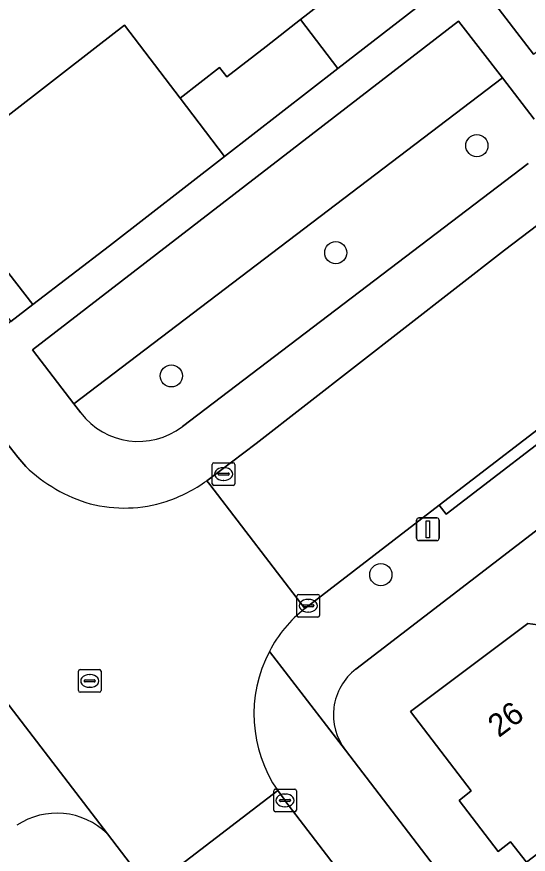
# Model space of a CAD drawing. Extents: x 159352 to 160617, y 385888 to 387323.
# Drawn here: x 159922.94 to 159945.48, y 386630 to 386666.92 of the extents above; entities that cross this region are included whole.
import ezdxf

# ---------------------------------------------------------------- set-up
doc = ezdxf.new("R2010")
doc.units = 0
for name, color, linetype in [('IMGEO_Boom', 7, 'Continuous'), ('IMGEO_Erf', 7, 'Continuous'), ('IMGEO_Groenvoorziening', 7, 'Continuous'), ('IMGEO_Kolk', 7, 'Continuous'), ('IMGEO_Lichtmast', 7, 'Continuous'), ('IMGEO_Pand', 7, 'Continuous'), ('IMGEO_Pand_nummerreeks', 7, 'Continuous'), ('IMGEO_Rijbaan_lokaal_open', 7, 'Continuous'), ('IMGEO_Rioolput', 7, 'Continuous'), ('IMGEO_Voetpad_open', 7, 'Continuous')]:
    doc.layers.add(name, color=color, linetype=linetype)

msp = doc.modelspace()

# ---------------------------------------------------------------- linework, layer by layer
at = {"layer": 'IMGEO_Boom'}
for centre in [(159943.214, 386661.235), (159936.996, 386656.516), (159929.749, 386651.085), (159938.983, 386642.32)]:
    msp.add_circle(centre, 0.489, dxfattribs=at)
at = {"layer": 'IMGEO_Erf'}
for points in [[(160000, 386644.604), (160007.623, 386650.457), (160015.231, 386640.426), (160015.782, 386639.699), (160017.39, 386640.963), (160006.78, 386654.871), (160003.382, 386659.325), (160000, 386663.753), (159989.185, 386677.602), (159937.885, 386638.154)], [(159909.283, 386671.006), (159920.557, 386656.259), (159922.682, 386653.48), (159923.652, 386654.227), (159919.2, 386659.963), (159922.557, 386662.57), (159926.507, 386665.637), (159927.686, 386666.552), (159930.137, 386663.332), (159931.873, 386664.68), (159932.193, 386664.268), (159933.922, 386665.61), (159935.447, 386666.794), (159940.442, 386670.672), (159945.436, 386674.549)], [(159953.335, 386628.585), (159949.885, 386633.073), (159945.395, 386629.643), (159944.701, 386630.546), (159944.149, 386630.114), (159942.432, 386632.367), (159942.969, 386632.798), (159940.288, 386636.295), (159945.462, 386640.172), (159946.334, 386640.052), (159947.257, 386638.84), (159949.671, 386640.672), (159952.07, 386642.492), (159951.094, 386643.695), (159951.174, 386644.639), (159956.187, 386648.474), (159961.147, 386652.268), (159962.048, 386652.112), (159962.981, 386650.88), (159965.347, 386652.681), (159967.752, 386654.512), (159966.819, 386655.753), (159966.916, 386656.691), (159971.915, 386660.518)], [(159937.429, 386634.583), (159958.24, 386607.374), (159976.527, 386621.358), (159979.779, 386620.834), (159993.835, 386631.612), (159991.763, 386638.279), (160000, 386644.604)]]:
    msp.add_lwpolyline(points, dxfattribs=at)
msp.add_arc((159939.424, 386636.143), 2.532, 127.4238, 218.0222, dxfattribs=at)
at = {"layer": 'IMGEO_Groenvoorziening'}
for points in [[(159945.704, 386665.267), (159961.733, 386677.473), (159959.929, 386679.87), (159943.753, 386667.831)], [(159925.457, 386649.849), (159944.338, 386664.227), (159942.41, 386666.726), (159923.635, 386652.233)]]:
    msp.add_lwpolyline(points, close=True, dxfattribs=at)
for points in [[(159945.743, 386662.405), (159944.338, 386664.227), (159925.457, 386649.849), (159925.759, 386649.454)], [(159930.238, 386648.85), (159945.478, 386660.45)]]:
    msp.add_lwpolyline(points, dxfattribs=at)
msp.add_arc((159928.301, 386651.397), 3.2, 217.3933, 307.2465, dxfattribs=at)
at = {"layer": 'IMGEO_Kolk'}
for p, q in [((159931.628, 386647.258), (159932.48, 386647.258)), ((159931.553, 386646.332), (159931.553, 386647.184)), ((159932.041, 386647.038), (159932.066, 386647.038)), ((159932.554, 386647.184), (159932.554, 386646.332)), ((159931.812, 386646.752), (159931.812, 386646.764)), ((159932.25, 386646.715), (159931.852, 386646.715)), ((159931.855, 386646.801), (159932.253, 386646.801)), ((159932.064, 386646.478), (159932.039, 386646.478)), ((159932.296, 386646.764), (159932.296, 386646.752)), ((159932.48, 386646.258), (159931.628, 386646.258)), ((159935.284, 386640.524), (159935.284, 386641.376)), ((159935.359, 386641.45), (159936.211, 386641.45)), ((159936.285, 386641.376), (159936.285, 386640.524)), ((159935.543, 386640.944), (159935.543, 386640.956)), ((159935.586, 386640.993), (159935.984, 386640.993)), ((159935.772, 386641.23), (159935.797, 386641.23)), ((159936.027, 386640.956), (159936.027, 386640.944)), ((159935.981, 386640.907), (159935.583, 386640.907)), ((159935.795, 386640.67), (159935.77, 386640.67)), ((159936.211, 386640.45), (159935.359, 386640.45)), ((159934.335, 386632.868), (159935.187, 386632.868)), ((159934.26, 386631.942), (159934.26, 386632.794)), ((159934.748, 386632.648), (159934.773, 386632.648)), ((159935.261, 386632.794), (159935.261, 386631.942)), ((159934.519, 386632.362), (159934.519, 386632.374)), ((159934.957, 386632.325), (159934.559, 386632.325)), ((159934.562, 386632.411), (159934.96, 386632.411)), ((159934.771, 386632.088), (159934.746, 386632.088)), ((159935.003, 386632.374), (159935.003, 386632.362)), ((159935.187, 386631.868), (159934.335, 386631.868))]:
    msp.add_line(p, q, dxfattribs=at)
for points in [[(159931.628, 386647.258), (159932.48, 386647.258)], [(159931.553, 386646.332), (159931.553, 386647.184)], [(159932.554, 386647.184), (159932.554, 386646.332)], [(159932.48, 386646.258), (159931.628, 386646.258)], [(159935.284, 386640.524), (159935.284, 386641.376)], [(159935.359, 386641.45), (159936.211, 386641.45)], [(159936.285, 386641.376), (159936.285, 386640.524)], [(159936.211, 386640.45), (159935.359, 386640.45)], [(159934.335, 386632.868), (159935.187, 386632.868)], [(159934.26, 386631.942), (159934.26, 386632.794)], [(159935.261, 386632.794), (159935.261, 386631.942)], [(159935.187, 386631.868), (159934.335, 386631.868)]]:
    msp.add_lwpolyline(points, dxfattribs=at)
for centre, radius, start, end in [((159931.63, 386647.182), 0.0765, 91.552, 178.448), ((159931.63, 386647.182), 0.0765, 91.552, 178.448), ((159932.478, 386647.182), 0.0765, 1.552, 88.448), ((159932.478, 386647.182), 0.0765, 1.552, 88.448), ((159931.852, 386646.761), 0.0403, 85.8775, 175.7526), ((159931.849, 386646.751), 0.0366, 178.938, 274.7102), ((159932.253, 386646.758), 0.043, 264.8664, 352.4533), ((159932.257, 386646.763), 0.0386, 1.7309, 96.639), ((159931.63, 386646.334), 0.0765, 181.552, 268.448), ((159931.63, 386646.334), 0.0765, 181.552, 268.448), ((159932.478, 386646.334), 0.0765, 271.552, 358.448), ((159932.478, 386646.334), 0.0765, 271.552, 358.448), ((159935.361, 386641.374), 0.0765, 91.552, 178.448), ((159935.361, 386641.374), 0.0765, 91.552, 178.448), ((159936.209, 386641.374), 0.0765, 1.552, 88.448), ((159936.209, 386641.374), 0.0765, 1.552, 88.448), ((159935.583, 386640.953), 0.0403, 85.8775, 175.7526), ((159935.58, 386640.943), 0.0366, 178.938, 274.7102), ((159935.984, 386640.95), 0.043, 264.8664, 352.4533), ((159935.988, 386640.955), 0.0386, 1.7309, 96.639), ((159935.361, 386640.526), 0.0765, 181.552, 268.448), ((159935.361, 386640.526), 0.0765, 181.552, 268.448), ((159936.209, 386640.526), 0.0765, 271.552, 358.448), ((159936.209, 386640.526), 0.0765, 271.552, 358.448), ((159934.337, 386632.792), 0.0765, 91.552, 178.448), ((159934.337, 386632.792), 0.0765, 91.552, 178.448), ((159935.185, 386632.792), 0.0765, 1.552, 88.448), ((159935.185, 386632.792), 0.0765, 1.552, 88.448), ((159934.559, 386632.371), 0.0403, 85.8775, 175.7526), ((159934.556, 386632.361), 0.0366, 178.938, 274.7102), ((159934.96, 386632.368), 0.043, 264.8664, 352.4533), ((159934.964, 386632.373), 0.0386, 1.7309, 96.639), ((159934.337, 386631.944), 0.0765, 181.552, 268.448), ((159934.337, 386631.944), 0.0765, 181.552, 268.448), ((159935.185, 386631.944), 0.0765, 271.552, 358.448), ((159935.185, 386631.944), 0.0765, 271.552, 358.448)]:
    msp.add_arc(centre, radius, start, end, dxfattribs=at)
for centre, major_axis, ratio, start_param, end_param in [((159932.04, 386646.758), (-0.387, 0.002), 0.722429, 4.712389, 7.853982), ((159932.065, 386646.758), (-0.39, 0.002), 0.717154, 1.570796, 4.712389), ((159935.771, 386640.95), (-0.387, 0.002), 0.722429, 4.712389, 7.853982), ((159935.796, 386640.95), (-0.39, 0.002), 0.717154, 1.570796, 4.712389), ((159934.747, 386632.368), (-0.387, 0.002), 0.722429, 4.712389, 7.853982), ((159934.772, 386632.368), (-0.39, 0.002), 0.717154, 1.570796, 4.712389)]:
    msp.add_ellipse(centre, major_axis=major_axis, ratio=ratio, start_param=start_param, end_param=end_param, dxfattribs=at)
at = {"layer": 'IMGEO_Lichtmast'}
for p, q in [((159940.559, 386643.924), (159940.559, 386644.724)), ((159940.559, 386644.724), (159940.559, 386643.924)), ((159940.659, 386644.824), (159941.449, 386644.824)), ((159941.449, 386644.824), (159940.659, 386644.824)), ((159941.549, 386644.724), (159941.549, 386643.924)), ((159941.549, 386643.924), (159941.549, 386644.724)), ((159941.449, 386643.824), (159940.659, 386643.824)), ((159940.659, 386643.824), (159941.449, 386643.824))]:
    msp.add_line(p, q, dxfattribs=at)
msp.add_lwpolyline([(159940.979, 386644.699), (159941.129, 386644.699), (159941.129, 386643.949), (159940.979, 386643.949), (159940.979, 386644.699)], dxfattribs=at)
for centre, start, end in [((159940.659, 386644.724), 90, 180), ((159940.659, 386644.724), 90, 180), ((159941.449, 386644.724), 0, 90), ((159941.449, 386644.724), 360, 90), ((159940.659, 386643.924), 180, 270), ((159940.659, 386643.924), 180, 270), ((159941.449, 386643.924), 270, 0), ((159941.449, 386643.924), 270, 0)]:
    msp.add_arc(centre, 0.1, start, end, dxfattribs=at)
at = {"layer": 'IMGEO_Pand'}
for points in [[(159942.085, 386668.515), (159940.442, 386670.672), (159935.447, 386666.794), (159937.09, 386664.637)], [(159937.09, 386664.637), (159935.447, 386666.794), (159933.922, 386665.61), (159932.193, 386664.268), (159931.873, 386664.68), (159930.137, 386663.332), (159932.096, 386660.759)], [(159932.096, 386660.759), (159930.137, 386663.332), (159927.686, 386666.552), (159926.507, 386665.637), (159922.557, 386662.57), (159919.2, 386659.963), (159923.652, 386654.227), (159927.021, 386656.819)], [(159949.671, 386640.672), (159947.257, 386638.84), (159946.334, 386640.052), (159945.462, 386640.172), (159940.288, 386636.295), (159942.969, 386632.798), (159942.432, 386632.367), (159944.149, 386630.114), (159944.701, 386630.546), (159945.395, 386629.643), (159949.885, 386633.073), (159953.335, 386628.585), (159956.855, 386631.322)]]:
    msp.add_lwpolyline(points, close=True, dxfattribs=at)
at = {"layer": 'IMGEO_Rijbaan_lokaal_open'}
for points in [[(159978.241, 386682.323), (159963.211, 386670.876), (159963.113, 386670.875), (159962.467, 386670.338), (159961.81, 386669.845), (159961.14, 386669.368), (159950.311, 386661.097), (159944.425, 386656.632), (159933.487, 386648.102), (159931.314, 386646.465), (159931.44, 386646.292), (159935.631, 386640.825), (159935.787, 386640.953), (159941.557, 386645.388), (159947.565, 386650.005), (159957.862, 386657.918), (159963.891, 386662.552), (159972.57, 386669.222)], [(159923.331, 386647.083), (159922.978, 386647.502), (159922.5, 386648.124), (159916.962, 386643.879), (159921.386, 386638.122), (159926.93, 386630.899), (159928.787, 386628.473), (159934.436, 386632.803)], [(159931.44, 386646.292), (159931.314, 386646.465)], [(159935.631, 386640.825), (159931.44, 386646.292)]]:
    msp.add_lwpolyline(points, dxfattribs=at)
msp.add_lwpolyline([(159934.436, 386632.803), (159928.787, 386628.473), (159931.787, 386624.553), (159950.703, 386599.839), (159977.383, 386565.02), (159978.763, 386563.271), (159980.449, 386561.077), (159985.98, 386565.362), (159960.23, 386599.121), (159954.454, 386606.66), (159934.758, 386632.371), (159934.721, 386632.417)], close=True, dxfattribs=at)
for centre, radius, start, end in [((159928.136, 386652.144), 6.979, 226.4848, 253.6614), ((159927.384, 386651.91), 6.715, 288.6106, 305.8202), ((159927.677, 386651.369), 6.11, 255.7536, 287.6278), ((159939.253, 386636.241), 5.843, 128.3136, 152.4949), ((159939.347, 386636.174), 5.957, 152.3446, 214.4638)]:
    msp.add_arc(centre, radius, start, end, dxfattribs=at)
at = {"layer": 'IMGEO_Rioolput'}
for p, q in [((159925.654, 386637.211), (159925.654, 386638.063)), ((159925.729, 386638.137), (159926.581, 386638.137)), ((159926.655, 386638.063), (159926.655, 386637.211)), ((159925.913, 386637.631), (159925.913, 386637.643)), ((159925.956, 386637.68), (159926.354, 386637.68)), ((159926.142, 386637.917), (159926.167, 386637.917)), ((159926.397, 386637.643), (159926.397, 386637.631)), ((159926.351, 386637.594), (159925.953, 386637.594)), ((159926.165, 386637.357), (159926.14, 386637.357)), ((159926.581, 386637.137), (159925.729, 386637.137))]:
    msp.add_line(p, q, dxfattribs=at)
for points in [[(159925.654, 386637.211), (159925.654, 386638.063)], [(159925.729, 386638.137), (159926.581, 386638.137)], [(159926.655, 386638.063), (159926.655, 386637.211)], [(159926.581, 386637.137), (159925.729, 386637.137)]]:
    msp.add_lwpolyline(points, dxfattribs=at)
for centre, radius, start, end in [((159925.731, 386638.061), 0.0765, 91.552, 178.448), ((159925.731, 386638.061), 0.0765, 91.552, 178.448), ((159926.579, 386638.061), 0.0765, 1.552, 88.448), ((159926.579, 386638.061), 0.0765, 1.552, 88.448), ((159925.953, 386637.64), 0.0403, 85.8775, 175.7526), ((159925.95, 386637.63), 0.0366, 178.938, 274.7102), ((159926.354, 386637.637), 0.043, 264.8664, 352.4533), ((159926.358, 386637.642), 0.0386, 1.7309, 96.639), ((159925.731, 386637.213), 0.0765, 181.552, 268.448), ((159925.731, 386637.213), 0.0765, 181.552, 268.448), ((159926.579, 386637.213), 0.0765, 271.552, 358.448), ((159926.579, 386637.213), 0.0765, 271.552, 358.448)]:
    msp.add_arc(centre, radius, start, end, dxfattribs=at)
for centre, major_axis, ratio, start_param, end_param in [((159926.141, 386637.637), (-0.387, 0.002), 0.722429, 4.712389, 7.853982), ((159926.166, 386637.637), (-0.39, 0.002), 0.717154, 1.570796, 4.712389)]:
    msp.add_ellipse(centre, major_axis=major_axis, ratio=ratio, start_param=start_param, end_param=end_param, dxfattribs=at)
at = {"layer": 'IMGEO_Voetpad_open'}
for points in [[(160058.189, 386734.965), (160044.995, 386724.867), (160032.354, 386715.113), (160000, 386690.297), (159996.219, 386687.397), (159978.571, 386673.834), (159978.875, 386673.438), (159972.874, 386668.826), (159972.57, 386669.222), (159963.891, 386662.552), (159964.195, 386662.156), (159958.166, 386657.522), (159957.862, 386657.918), (159947.565, 386650.005), (159947.869, 386649.609), (159941.861, 386644.992), (159941.557, 386645.388), (159935.787, 386640.953), (159935.631, 386640.825)], [(159937.885, 386638.154), (159989.185, 386677.602), (160000, 386685.869), (160034.69, 386712.386), (160039.137, 386715.824), (160059.388, 386731.484)], [(159964.17, 386678.803), (159961.396, 386682.41), (159959.138, 386680.64), (159958.709, 386681.39), (159957.28, 386680.313), (159952.074, 386676.271), (159947.079, 386672.393), (159942.085, 386668.515), (159937.09, 386664.637), (159932.096, 386660.759), (159927.021, 386656.819), (159923.652, 386654.227), (159922.682, 386653.48), (159919.976, 386651.407), (159922.5, 386648.124), (159922.978, 386647.502), (159923.331, 386647.083)], [(159945.704, 386665.267), (159943.753, 386667.831), (159959.929, 386679.87), (159961.733, 386677.473), (159962.055, 386677.045)], [(159931.314, 386646.465), (159933.487, 386648.102), (159944.425, 386656.632), (159950.311, 386661.097), (159961.14, 386669.368)], [(159925.759, 386649.454), (159925.457, 386649.849), (159923.635, 386652.233), (159942.41, 386666.726), (159944.338, 386664.227), (159945.743, 386662.405)], [(159945.478, 386660.45), (159930.238, 386648.85)], [(159937.429, 386634.583), (159937.425, 386634.583), (159934.071, 386638.939)], [(159934.071, 386638.939), (159937.425, 386634.583), (159937.429, 386634.583)], [(159926.93, 386630.899), (159921.386, 386638.122)], [(159934.436, 386632.803), (159934.721, 386632.417), (159934.758, 386632.371), (159954.454, 386606.66), (159955.28, 386607.292), (159956.329, 386605.923), (159958.24, 386607.374), (159937.429, 386634.583)], [(159928.787, 386628.473), (159926.93, 386630.899)]]:
    msp.add_lwpolyline(points, dxfattribs=at)
msp.add_lwpolyline([(159941.557, 386645.388), (159941.861, 386644.992), (159947.869, 386649.609), (159947.565, 386650.005)], close=True, dxfattribs=at)
for centre, radius, start, end in [((159928.301, 386651.397), 3.2, 217.3933, 307.2465), ((159928.136, 386652.144), 6.979, 226.4848, 253.6614), ((159927.384, 386651.91), 6.715, 288.6106, 305.8202), ((159927.677, 386651.369), 6.11, 255.7536, 287.6278), ((159939.253, 386636.241), 5.843, 128.3136, 152.4949), ((159939.347, 386636.174), 5.957, 152.3446, 214.4638), ((159939.424, 386636.143), 2.532, 127.4238, 218.0222), ((159924.703, 386628.62), 3.186, 45.659, 123.6676), ((159924.703, 386628.62), 3.186, 45.659, 123.6676)]:
    msp.add_arc(centre, radius, start, end, dxfattribs=at)

# ---------------------------------------------------------------- texts
at = {"layer": 'IMGEO_Pand_nummerreeks'}
msp.add_text('26', height=1, rotation=36.8451, dxfattribs=at).set_placement((159944.18, 386635.113))

doc.saveas('drawing.dxf')
